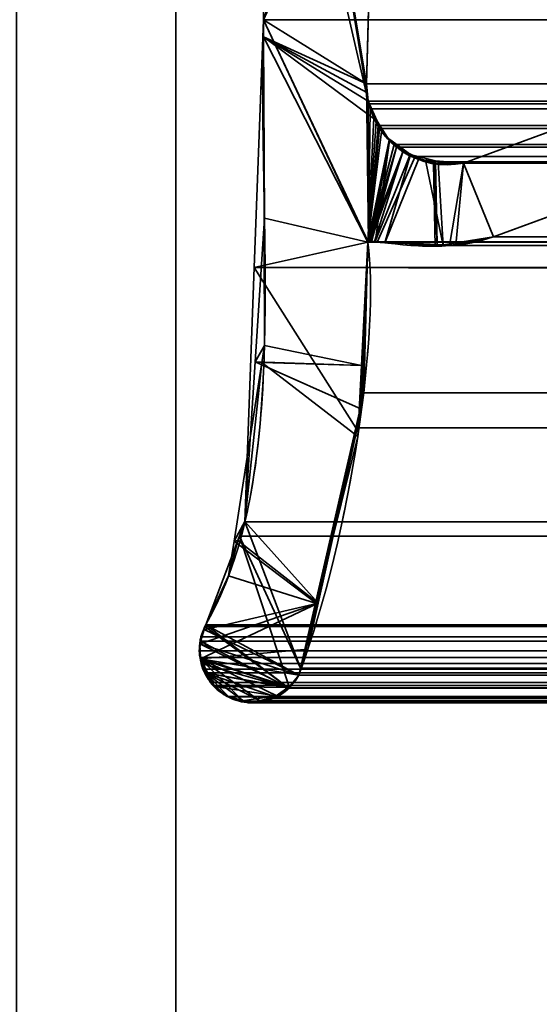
# Model space of a CAD drawing. Header units: millimetres. Extents: x -603 to 3703, y -120 to 193.
# Tile 320 of 656: x 1011 to 1016, y -7 to 3. Entities that reach past the tile are written whole.
import ezdxf

# ---------------------------------------------------------------- set-up
doc = ezdxf.new("R2010")
doc.units = ezdxf.units.MM
doc.layers.add('152', color=7, linetype='Continuous', true_color=0xffffff)

# ---------------------------------------------------------------- blocks, each defined once
blk = doc.blocks.new('UG_SURFACE_002')
at = {"layer": '152', "color": 252, "linetype": 'Continuous', "lineweight": 35}
for points in [[(2177.5, -35, 2213.0001), (2177.5, 174.4, 2213.0001), (822.5, 174.4, 2213.0001), (822.5, -35, 2213.0001)], [(972.5, -35, 2063), (972.5, 174.4, 2063), (2027.4999, 174.4, 2063), (2027.4999, -35, 2063)]]:
    blk.add_3dface(points, dxfattribs=at)
blk = doc.blocks.new('UG_SURFACE_087')
at = {"layer": '152', "color": 252, "linetype": 'Continuous', "lineweight": 35}
for points in [[(1011, 14.42, 2022.5), (1011, -46.92, 2022.5), (1012.5, -46.92, 2020.9999), (1012.5, 14.42, 2020.9999)], [(1012.5, 14.42, -7), (1012.5, -46.92, -7), (1011, -46.92, -7), (1011, 14.42, -7)], [(1012.5, -46.92, 2020.9999), (1012.5, -46.92, -7), (1012.5, 14.42, -7), (1012.5, 14.42, 2020.9999)]]:
    blk.add_3dface(points, dxfattribs=at)
blk = doc.blocks.new('UG_SURFACE_088')
at = {"layer": '152', "color": 252, "linetype": 'Continuous', "lineweight": 35}
for points in [[(1011, 14.42, 2022.5), (1011, -46.92, 2022.5), (1012.5, -46.92, 2020.9999), (1012.5, 14.42, 2020.9999)], [(1012.5, 14.42, -7), (1012.5, -46.92, -7), (1011, -46.92, -7), (1011, 14.42, -7)], [(1012.5, -46.92, 2020.9999), (1012.5, -46.92, -7), (1012.5, 14.42, -7), (1012.5, 14.42, 2020.9999)]]:
    blk.add_3dface(points, dxfattribs=at)
blk = doc.blocks.new('UG_SURFACE_089')
at = {"layer": '152', "color": 252, "linetype": 'Continuous', "lineweight": 35}
for points in [[(1011, -46.92, 2022.5), (1989, -46.92, 2022.5), (1989, 14.42, 2022.5), (1011, 14.42, 2022.5)], [(1011, -46.92, 2022.5), (1011, 14.42, 2022.5), (1012.5, 14.42, 2020.9999), (1012.5, -46.92, 2020.9999)], [(1012.5, -46.92, 2020.9999), (1012.5, 14.42, 2020.9999), (1987.5, 14.42, 2020.9999), (1987.5, -46.92, 2020.9999)]]:
    blk.add_3dface(points, dxfattribs=at)
blk = doc.blocks.new('UG_SURFACE_143')
at = {"layer": '152', "color": 7, "linetype": 'Continuous', "lineweight": 35}
for points in [[(1014.3118, 1.8784, 2019.1882), (1013.4112, 7.3541, 2020.0887), (1013.3679, 6.0177, 2020.1321), (1013.3716, 5.9608, 2020.1285)], [(1013.4112, 7.3541, 2020.0887), (1014.2989, 1.9593, 2019.201), (1014.2951, 2.0412, 2019.2049)], [(1013.4112, 7.3541, 2020.0887), (1014.3118, 1.8784, 2019.1882), (1014.2989, 1.9593, 2019.201)], [(1014.2951, 2.0412, 2019.2049), (1014.3776, 4.9715, 2019.1224), (1013.4112, 7.3541, 2020.0887)], [(1013.325, 2.6459, -7), (1014.5733, 6.4097, -7), (1014.4109, 5.1239, -7), (1014.4031, 5.0887, -7)], [(1014.5733, 6.4097, -7), (1013.325, 2.6459, -7), (1013.3716, 5.9608, -7)], [(1013.325, 2.6459, 2020.175), (1013.3716, 5.9608, 2020.1285), (1013.3716, 5.9608, -7), (1013.325, 2.6459, -7)], [(1013.3716, 5.9608, 2020.1285), (1013.325, 2.6459, 2020.175), (1013.3259, 2.4847, 2020.174), (1014.3118, 1.8784, 2019.1882)], [(1014.4031, 5.0887, -7), (1014.3776, 4.9715, -7), (1013.325, 2.6459, -7)], [(1014.3776, 4.9715, -7), (1014.2951, 2.0412, -7), (1013.3256, 2.4846, -7), (1013.325, 2.6459, -7)], [(1014.2951, 2.0412, -7), (1014.3776, 4.9715, -7), (1014.3776, 4.9715, 2019.1224), (1014.2951, 2.0412, 2019.2049)], [(1013.325, 2.6459, -7), (1013.3256, 2.4846, -7), (1013.3259, 2.4847, 2020.174)], [(1013.3259, 2.4847, 2020.174), (1013.325, 2.6459, 2020.175), (1013.325, 2.6459, -7)], [(1013.3357, 0.7759, 2020.1643), (1013.3259, 2.4847, 2020.174), (1013.3256, 2.4846, -7)], [(1013.3357, 0.7759, 2020.1643), (1013.3256, 2.4846, -7), (1013.3351, -0.4257, -7)], [(1013.3256, 2.4846, -7), (1014.3118, 1.8784, -7), (1014.3961, 1.6882, -7)], [(1013.3256, 2.4846, -7), (1014.2951, 2.0412, -7), (1014.2989, 1.9593, -7)], [(1014.2989, 1.9593, -7), (1014.3118, 1.8784, -7), (1013.3256, 2.4846, -7)], [(1014.3961, 1.6882, -7), (1014.4387, 1.592, -7), (1014.3075, 0.5499, -7), (1013.3256, 2.4846, -7)], [(1013.3351, -0.4257, -7), (1013.3256, 2.4846, -7), (1014.3075, 0.5499, -7), (1014.2483, -0.6131, -7)], [(1013.3259, 2.4847, 2020.174), (1014.3075, 0.5499, 2019.1925), (1014.3644, 1.7194, 2019.1357), (1014.3118, 1.8784, 2019.1882)], [(1014.3075, 0.5499, 2019.1925), (1013.3259, 2.4847, 2020.174), (1013.3357, 0.7759, 2020.1643)], [(1014.2989, 1.9593, -7), (1014.2951, 2.0412, -7), (1014.2951, 2.0412, 2019.2049), (1014.2989, 1.9593, 2019.201)], [(1014.2989, 1.9593, 2019.201), (1014.3118, 1.8784, 2019.1882), (1014.3118, 1.8784, -7), (1014.2989, 1.9593, -7)], [(1015.2102, 1.295, -7), (1017.1266, 1.997, -7), (1016.9486, 1.1329, -7), (1015.4916, 0.5991, -7)], [(1015.4916, 0.5991, 2018.0085), (1016.9486, 1.1329, 2016.5515), (1017.1266, 1.997, 2016.3734), (1015.2102, 1.295, 2018.2898)], [(1017.1266, 1.997, -7), (1015.2102, 1.295, -7), (1015.2102, 1.295, 2018.2898), (1017.1266, 1.997, 2016.3734)], [(1014.3118, 1.8784, -7), (1014.3644, 1.7194, 2019.1357), (1014.3864, 1.6875, 2019.1135)], [(1014.3118, 1.8784, -7), (1014.3118, 1.8784, 2019.1882), (1014.3644, 1.7194, 2019.1357)], [(1014.3864, 1.6875, 2019.1135), (1014.3961, 1.6882, -7), (1014.3118, 1.8784, -7)], [(1014.3864, 1.6875, 2019.1135), (1014.3644, 1.7194, 2019.1357), (1014.3075, 0.5499, 2019.1925)], [(1014.5092, 1.5104, 2018.9908), (1014.3864, 1.6875, 2019.1135), (1014.3075, 0.5499, 2019.1925)], [(1014.3961, 1.6882, -7), (1014.3864, 1.6875, 2019.1135), (1014.5092, 1.5104, 2018.9908)], [(1014.5092, 1.5104, 2018.9908), (1014.4387, 1.592, -7), (1014.3961, 1.6882, -7)], [(1014.3075, 0.5499, -7), (1014.4387, 1.592, -7), (1014.5166, 1.518, -7)], [(1014.5092, 1.5104, 2018.9908), (1014.5166, 1.518, -7), (1014.4387, 1.592, -7)], [(1014.5166, 1.518, -7), (1014.6401, 1.4006, -7), (1014.3075, 0.5499, -7)], [(1014.3075, 0.5499, 2019.1925), (1014.5144, 1.5029, 2018.9855), (1014.5092, 1.5104, 2018.9908)], [(1014.5144, 1.5029, 2018.9855), (1014.3075, 0.5499, 2019.1925), (1014.3162, 0.553, 2019.1839)], [(1014.3162, 0.553, 2019.1839), (1014.3193, 0.5541, 2019.1808), (1014.5144, 1.5029, 2018.9855)], [(1014.5144, 1.5029, 2018.9855), (1014.3193, 0.5541, 2019.1808), (1014.3337, 0.5532, 2019.1662)], [(1014.5144, 1.5029, 2018.9855), (1014.3337, 0.5532, 2019.1662), (1014.3778, 0.5502, 2019.1221)], [(1014.7094, 1.3763, 2018.7907), (1014.5144, 1.5029, 2018.9855), (1014.3778, 0.5502, 2019.1221), (1014.4682, 0.5441, 2019.0318)], [(1014.5166, 1.518, -7), (1014.5092, 1.5104, 2018.9908), (1014.5144, 1.5029, 2018.9855)], [(1014.5166, 1.518, -7), (1014.5144, 1.5029, 2018.9855), (1014.7094, 1.3763, 2018.7907)], [(1014.7094, 1.3763, 2018.7907), (1014.6401, 1.4006, -7), (1014.5166, 1.518, -7)], [(1014.3156, 0.5533, -7), (1014.3075, 0.5499, -7), (1014.6401, 1.4006, -7)], [(1014.3161, 0.5534, -7), (1014.3156, 0.5533, -7), (1014.6401, 1.4006, -7)], [(1014.6401, 1.4006, -7), (1014.3338, 0.5537, -7), (1014.3161, 0.5534, -7)], [(1014.6401, 1.4006, -7), (1014.3702, 0.5545, -7), (1014.3338, 0.5537, -7)], [(1014.378, 0.5539, -7), (1014.3702, 0.5545, -7), (1014.6401, 1.4006, -7), (1014.7092, 1.3738, -7)], [(1014.7094, 1.3763, 2018.7907), (1014.7092, 1.3738, -7), (1014.6401, 1.4006, -7)], [(1014.7092, 1.3738, -7), (1014.9288, 1.2884, -7), (1014.9435, 0.5105, -7), (1014.378, 0.5539, -7)], [(1014.4682, 0.5441, 2019.0318), (1014.7847, 1.3273, 2018.7154), (1014.7094, 1.3763, 2018.7907)], [(1014.9459, 1.3151, 2018.5542), (1014.7847, 1.3273, 2018.7154), (1014.4682, 0.5441, 2019.0318), (1014.9618, 0.5275, 2018.5382)], [(1014.7092, 1.3738, -7), (1014.7094, 1.3763, 2018.7907), (1014.7847, 1.3273, 2018.7154)], [(1014.7092, 1.3738, -7), (1014.7847, 1.3273, 2018.7154), (1014.9459, 1.3151, 2018.5542)], [(1014.9459, 1.3151, 2018.5542), (1014.9288, 1.2884, -7), (1014.7092, 1.3738, -7)], [(1014.9459, 1.3151, 2018.5542), (1014.9447, 1.2888, -7), (1014.9288, 1.2884, -7)], [(1014.9447, 1.2888, -7), (1014.9459, 1.3151, 2018.5542), (1015.2102, 1.295, 2018.2898)], [(1014.9618, 0.5275, 2018.5382), (1015.1384, 0.5215, 2018.3616), (1015.2102, 1.295, 2018.2898), (1014.9459, 1.3151, 2018.5542)], [(1014.9611, 0.5134, -7), (1014.9288, 1.2884, -7), (1014.9447, 1.2888, -7)], [(1014.9611, 0.5134, -7), (1014.9435, 0.5105, -7), (1014.9288, 1.2884, -7)], [(1014.9447, 1.2888, -7), (1015.2102, 1.295, -7), (1015.4916, 0.5991, -7), (1014.9611, 0.5134, -7)], [(1015.2102, 1.295, 2018.2898), (1015.2102, 1.295, -7), (1014.9447, 1.2888, -7)], [(1015.2102, 1.295, 2018.2898), (1015.1384, 0.5215, 2018.3616), (1015.4916, 0.5991, 2018.0085)], [(1016.9486, 1.1329, 2016.5515), (1015.4916, 0.5991, 2018.0085), (1015.4916, 0.5991, -7), (1016.9486, 1.1329, -7)], [(1013.3351, -0.4257, -7), (1013.2486, -0.5778, 2020.2513), (1013.3357, 0.7759, 2020.1643)], [(1014.2655, -0.6133, 2019.2344), (1014.3075, 0.5499, 2019.1925), (1013.3357, 0.7759, 2020.1643), (1013.2486, -0.5778, 2020.2513)], [(1014.9611, 0.5134, -7), (1015.4916, 0.5991, -7), (1015.4916, 0.5991, 2018.0085)], [(1015.4916, 0.5991, 2018.0085), (1015.1384, 0.5215, 2018.3616), (1014.9611, 0.5134, -7)], [(1014.2483, -0.6131, -7), (1014.3075, 0.5499, -7), (1014.3075, 0.5499, 2019.1925)], [(1014.3075, 0.5499, 2019.1925), (1014.2655, -0.6133, 2019.2344), (1014.2483, -0.6131, -7)], [(1014.3075, 0.5499, -7), (1014.3156, 0.5533, -7), (1014.3162, 0.553, 2019.1839)], [(1014.3162, 0.553, 2019.1839), (1014.3075, 0.5499, 2019.1925), (1014.3075, 0.5499, -7)], [(1014.3156, 0.5533, -7), (1014.3161, 0.5534, -7), (1014.3162, 0.553, 2019.1839)], [(1014.3337, 0.5532, 2019.1662), (1014.3193, 0.5541, 2019.1808), (1014.3161, 0.5534, -7)], [(1014.3193, 0.5541, 2019.1808), (1014.3162, 0.553, 2019.1839), (1014.3161, 0.5534, -7)], [(1014.3161, 0.5534, -7), (1014.3338, 0.5537, -7), (1014.3337, 0.5532, 2019.1662)], [(1014.3778, 0.5502, 2019.1221), (1014.3337, 0.5532, 2019.1662), (1014.3338, 0.5537, -7)], [(1014.3338, 0.5537, -7), (1014.3702, 0.5545, -7), (1014.3778, 0.5502, 2019.1221)], [(1014.3702, 0.5545, -7), (1014.378, 0.5539, -7), (1014.3778, 0.5502, 2019.1221)], [(1014.4682, 0.5441, 2019.0318), (1014.3778, 0.5502, 2019.1221), (1014.378, 0.5539, -7)], [(1014.378, 0.5539, -7), (1014.9435, 0.5105, -7), (1014.9618, 0.5275, 2018.5382)], [(1014.9618, 0.5275, 2018.5382), (1014.4682, 0.5441, 2019.0318), (1014.378, 0.5539, -7)], [(1014.9435, 0.5105, -7), (1014.9611, 0.5134, -7), (1014.9618, 0.5275, 2018.5382)], [(1015.1384, 0.5215, 2018.3616), (1014.9618, 0.5275, 2018.5382), (1014.9611, 0.5134, -7)], [(1013.3351, -0.4257, -7), (1013.3103, -0.5852, -7), (1013.2486, -0.5778, 2020.2513)], [(1013.3103, -0.5852, -7), (1013.3351, -0.4257, -7), (1014.2483, -0.6131, -7)], [(1013.1516, -2.085, 2020.3483), (1013.3103, -0.5852, -7), (1013.0485, -2.2703, -7)], [(1014.2142, -1.283, -7), (1013.8268, -2.8554, -7), (1013.0485, -2.2703, -7), (1013.3103, -0.5852, -7)], [(1013.1516, -2.085, 2020.3483), (1013.2486, -0.5778, 2020.2513), (1013.3103, -0.5852, -7)], [(1013.2486, -0.5778, 2020.2513), (1013.1516, -2.085, 2020.3483), (1013.8423, -2.8528, 2019.6576), (1014.2506, -1.0249, 2019.2492)], [(1014.2506, -1.0249, 2019.2492), (1014.2655, -0.6133, 2019.2344), (1013.2486, -0.5778, 2020.2513)], [(1013.3103, -0.5852, -7), (1014.2483, -0.6131, -7), (1014.2142, -1.283, -7)], [(1014.2142, -1.283, -7), (1014.2483, -0.6131, -7), (1014.2655, -0.6133, 2019.2344)], [(1014.2655, -0.6133, 2019.2344), (1014.2506, -1.0249, 2019.2492), (1014.2142, -1.283, -7)], [(1014.2506, -1.0249, 2019.2492), (1013.8268, -2.8554, -7), (1014.2142, -1.283, -7)], [(1014.2506, -1.0249, 2019.2492), (1013.8423, -2.8528, 2019.6576), (1013.8268, -2.8554, -7)], [(1013.0485, -2.2703, -7), (1013.0832, -2.2645, 2020.4167), (1013.1516, -2.085, 2020.3483)], [(1013.8423, -2.8528, 2019.6576), (1013.1516, -2.085, 2020.3483), (1013.0832, -2.2645, 2020.4167)], [(1013.0832, -2.2645, 2020.4167), (1012.7817, -3.0566, 2020.7183), (1012.7648, -3.1036, 2020.735), (1013.8423, -2.8528, 2019.6576)], [(1012.7817, -3.0566, -7), (1012.7817, -3.0566, 2020.7183), (1013.0832, -2.2645, 2020.4167)], [(1013.0832, -2.2645, 2020.4167), (1012.9976, -2.5976, -7), (1012.7817, -3.0566, -7)], [(1013.0832, -2.2645, 2020.4167), (1013.0485, -2.2703, -7), (1012.9976, -2.5976, -7)], [(1013.8268, -2.8554, -7), (1012.9976, -2.5976, -7), (1013.0485, -2.2703, -7)], [(1012.7817, -3.0566, -7), (1012.9976, -2.5976, -7), (1013.8268, -2.8554, -7), (1013.6602, -3.5319, -7)], [(1012.7285, -3.2381, 2020.7715), (1012.7238, -3.3434, 2020.7763), (1012.7329, -3.379, 2020.7672), (1013.8423, -2.8528, 2019.6576)], [(1013.8423, -2.8528, 2019.6576), (1012.7648, -3.1036, 2020.735), (1012.7301, -3.2006, 2020.7698), (1012.7285, -3.2381, 2020.7715)], [(1013.7451, -3.2885, 2019.7549), (1013.8423, -2.8528, 2019.6576), (1012.7329, -3.379, 2020.7672)], [(1013.6602, -3.5319, -7), (1013.8268, -2.8554, -7), (1013.8423, -2.8528, 2019.6576)], [(1013.8423, -2.8528, 2019.6576), (1013.7451, -3.2885, 2019.7549), (1013.6602, -3.5319, -7)], [(1012.7679, -3.1027, -7), (1012.7648, -3.1036, 2020.735), (1012.7817, -3.0566, 2020.7183)], [(1012.7817, -3.0566, 2020.7183), (1012.7817, -3.0566, -7), (1012.7679, -3.1027, -7)], [(1013.6602, -3.5319, -7), (1012.7679, -3.1027, -7), (1012.7817, -3.0566, -7)], [(1012.7648, -3.1036, 2020.735), (1012.7679, -3.1027, -7), (1012.7274, -3.2386, -7)], [(1013.6602, -3.5319, -7), (1012.7274, -3.2386, -7), (1012.7679, -3.1027, -7)], [(1012.7274, -3.2386, -7), (1012.7301, -3.2006, 2020.7698), (1012.7648, -3.1036, 2020.735)], [(1012.7274, -3.2386, -7), (1012.723, -3.2537, -7), (1012.7329, -3.379, 2020.7672)], [(1012.7362, -3.3802, -7), (1012.723, -3.2537, -7), (1012.7274, -3.2386, -7), (1013.5657, -3.6483, -7)], [(1012.7238, -3.3434, 2020.7763), (1012.7285, -3.2381, 2020.7715), (1012.7274, -3.2386, -7)], [(1012.7329, -3.379, 2020.7672), (1012.7238, -3.3434, 2020.7763), (1012.7274, -3.2386, -7)], [(1012.7274, -3.2386, -7), (1012.7285, -3.2381, 2020.7715), (1012.7301, -3.2006, 2020.7698)], [(1012.7274, -3.2386, -7), (1013.6602, -3.5319, -7), (1013.5657, -3.6483, -7)], [(1012.723, -3.2537, -7), (1012.7362, -3.3802, -7), (1012.7329, -3.379, 2020.7672)], [(1013.6602, -3.5319, 2019.8398), (1013.7451, -3.2885, 2019.7549), (1012.7329, -3.379, 2020.7672)], [(1013.7451, -3.2885, 2019.7549), (1013.6602, -3.5319, 2019.8398), (1013.6602, -3.5319, -7)], [(1012.7605, -3.4879, 2020.7396), (1012.7329, -3.379, 2020.7672), (1012.7362, -3.3802, -7)], [(1012.7329, -3.379, 2020.7672), (1013.1243, -3.7674, 2020.3757), (1013.2321, -3.7935, 2020.268), (1013.2917, -3.7758, 2020.2084)], [(1012.7329, -3.379, 2020.7672), (1012.7605, -3.4879, 2020.7396), (1012.7759, -3.5127, 2020.7241)], [(1012.7329, -3.379, 2020.7672), (1013.5653, -3.642, 2019.9347), (1013.6304, -3.5803, 2019.8696), (1013.6602, -3.5319, 2019.8398)], [(1013.2917, -3.7758, 2020.2084), (1013.4507, -3.7285, 2020.0493), (1012.7329, -3.379, 2020.7672)], [(1012.7759, -3.5127, 2020.7241), (1012.8429, -3.6207, 2020.6571), (1012.8639, -3.6376, 2020.6361), (1012.7329, -3.379, 2020.7672)], [(1012.8639, -3.6376, 2020.6361), (1012.9831, -3.7332, 2020.5169), (1013.1243, -3.7674, 2020.3757), (1012.7329, -3.379, 2020.7672)], [(1013.4507, -3.7285, 2020.0493), (1013.4847, -3.7184, 2020.0152), (1013.5653, -3.642, 2019.9347), (1012.7329, -3.379, 2020.7672)], [(1012.7362, -3.3802, -7), (1012.7422, -3.4365, -7), (1012.7605, -3.4879, 2020.7396)], [(1012.7823, -3.511, -7), (1012.7422, -3.4365, -7), (1012.7362, -3.3802, -7), (1013.5657, -3.6483, -7)], [(1012.7422, -3.4365, -7), (1012.7823, -3.511, -7), (1012.7759, -3.5127, 2020.7241)], [(1012.7759, -3.5127, 2020.7241), (1012.7605, -3.4879, 2020.7396), (1012.7422, -3.4365, -7)], [(1012.8429, -3.6207, 2020.6571), (1012.7759, -3.5127, 2020.7241), (1012.7823, -3.511, -7)], [(1012.7823, -3.511, -7), (1012.8391, -3.6162, -7), (1012.8429, -3.6207, 2020.6571)], [(1013.5657, -3.6483, -7), (1012.8655, -3.6377, -7), (1012.8391, -3.6162, -7), (1012.7823, -3.511, -7)], [(1012.8391, -3.6162, -7), (1012.8655, -3.6377, -7), (1012.8639, -3.6376, 2020.6361)], [(1012.8639, -3.6376, 2020.6361), (1012.8429, -3.6207, 2020.6571), (1012.8391, -3.6162, -7)], [(1013.6304, -3.5803, 2019.8696), (1013.5653, -3.642, 2019.9347), (1013.5657, -3.6483, -7)], [(1013.5657, -3.6483, -7), (1013.6602, -3.5319, -7), (1013.6602, -3.5319, 2019.8398)], [(1013.6602, -3.5319, 2019.8398), (1013.6304, -3.5803, 2019.8696), (1013.5657, -3.6483, -7)], [(1012.9831, -3.7332, 2020.5169), (1012.8639, -3.6376, 2020.6361), (1012.8655, -3.6377, -7)], [(1012.8655, -3.6377, -7), (1012.9831, -3.7332, -7), (1012.9831, -3.7332, 2020.5169)], [(1012.8655, -3.6377, -7), (1013.5657, -3.6483, -7), (1013.5431, -3.676, -7), (1013.447, -3.7278, -7)], [(1013.1248, -3.7754, -7), (1012.9831, -3.7332, -7), (1012.8655, -3.6377, -7), (1013.447, -3.7278, -7)], [(1013.447, -3.7278, -7), (1013.5431, -3.676, -7), (1013.5653, -3.642, 2019.9347)], [(1013.5653, -3.642, 2019.9347), (1013.4847, -3.7184, 2020.0152), (1013.447, -3.7278, -7)], [(1013.5431, -3.676, -7), (1013.5657, -3.6483, -7), (1013.5653, -3.642, 2019.9347)], [(1012.9831, -3.7332, -7), (1013.1248, -3.7754, -7), (1013.1243, -3.7674, 2020.3757)], [(1013.1243, -3.7674, 2020.3757), (1012.9831, -3.7332, 2020.5169), (1012.9831, -3.7332, -7)], [(1013.2321, -3.7935, 2020.268), (1013.1243, -3.7674, 2020.3757), (1013.1248, -3.7754, -7)], [(1013.2928, -3.7803, -7), (1013.181, -3.7921, -7), (1013.1248, -3.7754, -7), (1013.447, -3.7278, -7)], [(1013.1248, -3.7754, -7), (1013.181, -3.7921, -7), (1013.2321, -3.7935, 2020.268)], [(1013.181, -3.7921, -7), (1013.2928, -3.7803, -7), (1013.2917, -3.7758, 2020.2084)], [(1013.2917, -3.7758, 2020.2084), (1013.2321, -3.7935, 2020.268), (1013.181, -3.7921, -7)], [(1013.4507, -3.7285, 2020.0493), (1013.2917, -3.7758, 2020.2084), (1013.3635, -3.7728, -7)], [(1013.2917, -3.7758, 2020.2084), (1013.2928, -3.7803, -7), (1013.3635, -3.7728, -7)], [(1013.447, -3.7278, -7), (1013.3635, -3.7728, -7), (1013.2928, -3.7803, -7)], [(1013.3635, -3.7728, -7), (1013.447, -3.7278, -7), (1013.4507, -3.7285, 2020.0493)], [(1013.4847, -3.7184, 2020.0152), (1013.4507, -3.7285, 2020.0493), (1013.447, -3.7278, -7)]]:
    blk.add_3dface(points, dxfattribs=at)
blk = doc.blocks.new('UG_SURFACE_144')
at = {"layer": '152', "color": 7, "linetype": 'Continuous', "lineweight": 35}
for points in [[(1014.3776, 4.9715, 2019.1224), (1014.2951, 2.0412, 2019.2049), (1013.325, 2.6459, 2020.175), (1013.3716, 5.9608, 2020.1285)], [(1986.675, 2.6459, 2020.175), (1986.6284, 5.9608, 2020.1285), (1013.3716, 5.9608, 2020.1285), (1013.325, 2.6459, 2020.175)], [(1014.2951, 2.0412, 2019.2049), (1014.3776, 4.9715, 2019.1224), (1985.6224, 4.9715, 2019.1224), (1985.7049, 2.0412, 2019.2049)], [(1013.2391, 0.3109, 2020.2608), (1013.325, 2.6459, 2020.175), (1014.3075, 0.5499, 2019.1925)], [(1986.6695, 1.0733, 2020.1695), (1013.325, 2.6459, 2020.175), (1013.2391, 0.3109, 2020.2608)], [(1013.325, 2.6459, 2020.175), (1014.2951, 2.0412, 2019.2049), (1014.3147, 0.5531, 2019.1853), (1014.3124, 0.5521, 2019.1877)], [(1014.3124, 0.5521, 2019.1877), (1014.3075, 0.5499, 2019.1925), (1013.325, 2.6459, 2020.175)], [(1986.6695, 1.0733, 2020.1695), (1986.675, 2.6459, 2020.175), (1013.325, 2.6459, 2020.175)], [(1014.3147, 0.5531, 2019.1853), (1014.2951, 2.0412, 2019.2049), (1014.3118, 1.8784, 2019.1882)], [(1014.2951, 2.0412, 2019.2049), (1985.7049, 2.0412, 2019.2049), (1985.6882, 1.8784, 2019.1882), (1014.3118, 1.8784, 2019.1882)], [(1015.2102, 1.295, 2018.2898), (1017.1266, 1.997, 2016.3734), (1016.9486, 1.1329, 2016.5515), (1015.4916, 0.5991, 2018.0085)], [(1017.1266, 1.997, 2016.3734), (1015.2102, 1.295, 2018.2898), (1984.7898, 1.295, 2018.2898), (1982.8734, 1.997, 2016.3734)], [(1014.3118, 1.8784, 2019.1882), (1014.3186, 1.8526, 2019.1815), (1014.3309, 1.8061, 2019.1691), (1014.3147, 0.5531, 2019.1853)], [(1014.3118, 1.8784, 2019.1882), (1985.6882, 1.8784, 2019.1882), (1985.6794, 1.8545, 2019.1793)], [(1985.6794, 1.8545, 2019.1793), (1014.3186, 1.8526, 2019.1815), (1014.3118, 1.8784, 2019.1882)], [(1014.3147, 0.5531, 2019.1853), (1014.3309, 1.8061, 2019.1691), (1014.405, 1.6498, 2019.0949)], [(1014.3309, 1.8061, 2019.1691), (1014.3186, 1.8526, 2019.1815), (1985.6794, 1.8545, 2019.1793)], [(1014.3309, 1.8061, 2019.1691), (1985.6794, 1.8545, 2019.1793), (1985.6114, 1.6712, 2019.1114)], [(1014.3309, 1.8061, 2019.1691), (1985.6114, 1.6712, 2019.1114), (1985.5958, 1.65, 2019.0959)], [(1985.5958, 1.65, 2019.0959), (1014.405, 1.6498, 2019.0949), (1014.3309, 1.8061, 2019.1691)], [(1014.405, 1.6498, 2019.0949), (1014.4185, 1.6214, 2019.0816), (1014.3147, 0.5531, 2019.1853)], [(1014.3147, 0.5531, 2019.1853), (1014.4185, 1.6214, 2019.0816), (1014.5568, 1.4693, 2018.9433)], [(1014.405, 1.6498, 2019.0949), (1985.5958, 1.65, 2019.0959), (1985.4931, 1.5104, 2018.9931)], [(1014.4185, 1.6214, 2019.0816), (1014.405, 1.6498, 2019.0949), (1985.4931, 1.5104, 2018.9931)], [(1014.4185, 1.6214, 2019.0816), (1985.4931, 1.5104, 2018.9931), (1985.4424, 1.4748, 2018.9424)], [(1985.4424, 1.4748, 2018.9424), (1014.5568, 1.4693, 2018.9433), (1014.4185, 1.6214, 2019.0816)], [(1014.5568, 1.4693, 2018.9433), (1014.5789, 1.4448, 2018.9211), (1014.3147, 0.5531, 2019.1853)], [(1014.3213, 0.5528, 2019.1786), (1014.3147, 0.5531, 2019.1853), (1014.5789, 1.4448, 2018.9211)], [(1014.3424, 0.5517, 2019.1576), (1014.3213, 0.5528, 2019.1786), (1014.5789, 1.4448, 2018.9211)], [(1014.5789, 1.4448, 2018.9211), (1014.7544, 1.3555, 2018.7457), (1014.3961, 0.5491, 2019.1038), (1014.3424, 0.5517, 2019.1576)], [(1014.5789, 1.4448, 2018.9211), (1014.5568, 1.4693, 2018.9433), (1985.4424, 1.4748, 2018.9424)], [(1014.5789, 1.4448, 2018.9211), (1985.4424, 1.4748, 2018.9424), (1985.2571, 1.3446, 2018.7571)], [(1014.5789, 1.4448, 2018.9211), (1985.2571, 1.3446, 2018.7571), (1985.2486, 1.3429, 2018.7485)], [(1985.2486, 1.3429, 2018.7485), (1014.7544, 1.3555, 2018.7457), (1014.5789, 1.4448, 2018.9211)], [(1014.7544, 1.3555, 2018.7457), (1014.8538, 1.3048, 2018.6462), (1015.0189, 0.5188, 2018.481), (1014.3961, 0.5491, 2019.1038)], [(1014.8538, 1.3048, 2018.6462), (1014.7544, 1.3555, 2018.7457), (1985.2486, 1.3429, 2018.7485)], [(1014.9699, 1.3016, 2018.5301), (1014.8538, 1.3048, 2018.6462), (1985.2486, 1.3429, 2018.7485)], [(1015.0189, 0.5188, 2018.481), (1014.8538, 1.3048, 2018.6462), (1014.9699, 1.3016, 2018.5301)], [(1985.2486, 1.3429, 2018.7485), (1985.0287, 1.3001, 2018.5287), (1014.9699, 1.3016, 2018.5301)], [(1014.9699, 1.3016, 2018.5301), (1015.2102, 1.295, 2018.2898), (1015.077, 0.516, 2018.4231), (1015.0189, 0.5188, 2018.481)], [(1014.9699, 1.3016, 2018.5301), (1985.0287, 1.3001, 2018.5287), (1984.9199, 1.2788, 2018.42)], [(1015.2102, 1.295, 2018.2898), (1014.9699, 1.3016, 2018.5301), (1984.9199, 1.2788, 2018.42)], [(1015.4916, 0.5991, 2018.0085), (1015.077, 0.516, 2018.4231), (1015.2102, 1.295, 2018.2898)], [(1984.9199, 1.2788, 2018.42), (1984.7898, 1.295, 2018.2898), (1015.2102, 1.295, 2018.2898)], [(1983.0514, 1.1329, 2016.5515), (1984.5084, 0.5991, 2018.0085), (1015.4916, 0.5991, 2018.0085), (1016.9486, 1.1329, 2016.5515)], [(1013.2391, 0.3109, 2020.2608), (1986.7144, 0.3099, 2020.2143), (1986.6695, 1.0733, 2020.1695)], [(1015.077, 0.516, 2018.4231), (1984.5084, 0.5991, 2018.0085), (1984.8992, 0.5179, 2018.3992)], [(1015.077, 0.516, 2018.4231), (1015.4916, 0.5991, 2018.0085), (1984.5084, 0.5991, 2018.0085)], [(1013.2391, 0.3109, 2020.2608), (1014.3075, 0.5499, 2019.1925), (1014.2697, -0.8721, 2019.2304), (1014.1946, -1.1999, 2019.3055)], [(1014.2697, -0.8721, 2019.2304), (1985.6925, 0.5499, 2019.1925), (1985.6869, -0.4242, 2019.187)], [(1014.2697, -0.8721, 2019.2304), (1014.3075, 0.5499, 2019.1925), (1985.6925, 0.5499, 2019.1925)], [(1014.3124, 0.5521, 2019.1877), (1985.6876, 0.5521, 2019.1877), (1985.6925, 0.5499, 2019.1925), (1014.3075, 0.5499, 2019.1925)], [(1985.6853, 0.5531, 2019.1853), (1014.3124, 0.5521, 2019.1877), (1014.3147, 0.5531, 2019.1853)], [(1985.6853, 0.5531, 2019.1853), (1985.6876, 0.5521, 2019.1877), (1014.3124, 0.5521, 2019.1877)], [(1014.3147, 0.5531, 2019.1853), (1014.3213, 0.5528, 2019.1786), (1985.6787, 0.5528, 2019.1786)], [(1985.6787, 0.5528, 2019.1786), (1985.6853, 0.5531, 2019.1853), (1014.3147, 0.5531, 2019.1853)], [(1014.3213, 0.5528, 2019.1786), (1014.3424, 0.5517, 2019.1576), (1985.6576, 0.5519, 2019.1576)], [(1985.6576, 0.5519, 2019.1576), (1985.6787, 0.5528, 2019.1786), (1014.3213, 0.5528, 2019.1786)], [(1985.604, 0.5495, 2019.104), (1985.6576, 0.5519, 2019.1576), (1014.3424, 0.5517, 2019.1576)], [(1014.3424, 0.5517, 2019.1576), (1014.3961, 0.5491, 2019.1038), (1985.604, 0.5495, 2019.104)], [(1984.9817, 0.5216, 2018.4817), (1985.604, 0.5495, 2019.104), (1014.3961, 0.5491, 2019.1038)], [(1014.3961, 0.5491, 2019.1038), (1015.0189, 0.5188, 2018.481), (1984.9817, 0.5216, 2018.4817)], [(1984.8992, 0.5179, 2018.3992), (1984.9817, 0.5216, 2018.4817), (1015.0189, 0.5188, 2018.481)], [(1984.8992, 0.5179, 2018.3992), (1015.0189, 0.5188, 2018.481), (1015.077, 0.516, 2018.4231)], [(1014.1946, -1.1999, 2019.3055), (1013.6755, -3.4656, 2019.8245), (1013.1508, -2.0882, 2020.3493), (1013.2391, 0.3109, 2020.2608)], [(1986.8573, -2.122, 2020.3571), (1013.2391, 0.3109, 2020.2608), (1013.1508, -2.0882, 2020.3493)], [(1986.8573, -2.122, 2020.3571), (1986.7144, 0.3099, 2020.2143), (1013.2391, 0.3109, 2020.2608)], [(1985.6869, -0.4242, 2019.187), (1014.1946, -1.1999, 2019.3055), (1014.2697, -0.8721, 2019.2304)], [(1985.6869, -0.4242, 2019.187), (1985.8462, -1.1821, 2019.3462), (1014.1946, -1.1999, 2019.3055)], [(1986.3259, -3.4653, 2019.8257), (1013.6755, -3.4656, 2019.8245), (1014.1946, -1.1999, 2019.3055)], [(1014.1946, -1.1999, 2019.3055), (1985.8462, -1.1821, 2019.3462), (1986.3259, -3.4653, 2019.8257)], [(1013.0994, -2.223, 2020.4005), (1013.1508, -2.0882, 2020.3493), (1013.6755, -3.4656, 2019.8245)], [(1013.1508, -2.0882, 2020.3493), (1013.0994, -2.223, 2020.4005), (1986.8972, -2.2255, 2020.3972)], [(1013.1508, -2.0882, 2020.3493), (1986.8972, -2.2255, 2020.3972), (1986.8573, -2.122, 2020.3571)], [(1013.5705, -3.6511, 2019.9294), (1013.5633, -3.6559, 2019.9368), (1012.7817, -3.0566, 2020.7183), (1013.0994, -2.223, 2020.4005)], [(1986.8972, -2.2255, 2020.3972), (1013.0994, -2.223, 2020.4005), (1012.7817, -3.0566, 2020.7183)], [(1012.7817, -3.0566, 2020.7183), (1987.2183, -3.0566, 2020.7183), (1986.8972, -2.2255, 2020.3972)], [(1013.0994, -2.223, 2020.4005), (1013.6755, -3.4656, 2019.8245), (1013.6602, -3.5319, 2019.8398), (1013.5705, -3.6511, 2019.9294)], [(1012.7748, -3.074, 2020.7253), (1012.7817, -3.0566, 2020.7183), (1013.5633, -3.6559, 2019.9368)], [(1012.7748, -3.074, 2020.7253), (1987.2252, -3.074, 2020.7253), (1987.2183, -3.0566, 2020.7183), (1012.7817, -3.0566, 2020.7183)], [(1013.5633, -3.6559, 2019.9368), (1012.7319, -3.2122, 2020.7682), (1012.7366, -3.1716, 2020.7634), (1012.7748, -3.074, 2020.7253)], [(1987.2634, -3.1716, 2020.7634), (1987.2252, -3.074, 2020.7253), (1012.7748, -3.074, 2020.7253), (1012.7366, -3.1716, 2020.7634)], [(1012.7302, -3.3666, 2020.7696), (1012.7214, -3.3021, 2020.7787), (1012.7319, -3.2122, 2020.7682), (1013.5633, -3.6559, 2019.9368)], [(1987.2681, -3.2122, 2020.7682), (1012.7319, -3.2122, 2020.7682), (1012.7214, -3.3021, 2020.7787)], [(1987.2786, -3.3021, 2020.7787), (1987.2681, -3.2122, 2020.7682), (1012.7214, -3.3021, 2020.7787)], [(1012.7366, -3.1716, 2020.7634), (1012.7319, -3.2122, 2020.7682), (1987.2681, -3.2122, 2020.7682)], [(1012.7366, -3.1716, 2020.7634), (1987.2681, -3.2122, 2020.7682), (1987.2634, -3.1716, 2020.7634)], [(1012.7214, -3.3021, 2020.7787), (1012.7302, -3.3666, 2020.7696), (1987.2698, -3.3666, 2020.7696), (1987.2786, -3.3021, 2020.7787)], [(1012.7378, -3.4209, 2020.7622), (1012.7302, -3.3666, 2020.7696), (1013.5633, -3.6559, 2019.9368)], [(1987.2698, -3.3666, 2020.7696), (1012.7302, -3.3666, 2020.7696), (1012.7378, -3.4209, 2020.7622)], [(1987.2622, -3.4209, 2020.7622), (1987.2698, -3.3666, 2020.7696), (1012.7378, -3.4209, 2020.7622)], [(1013.5633, -3.6559, 2019.9368), (1012.7753, -3.5105, 2020.7248), (1012.7558, -3.4761, 2020.7443), (1012.7378, -3.4209, 2020.7622)], [(1987.2622, -3.4209, 2020.7622), (1012.7378, -3.4209, 2020.7622), (1012.7558, -3.4761, 2020.7443)], [(1987.2442, -3.4761, 2020.7443), (1987.2622, -3.4209, 2020.7622), (1012.7558, -3.4761, 2020.7443)], [(1012.7558, -3.4761, 2020.7443), (1012.7753, -3.5105, 2020.7248), (1987.2247, -3.5105, 2020.7248), (1987.2442, -3.4761, 2020.7443)], [(1012.7753, -3.5105, 2020.7248), (1013.1394, -3.7769, 2020.3607), (1012.9995, -3.7378, 2020.5004)], [(1012.9995, -3.7378, 2020.5004), (1012.9831, -3.7332, 2020.5169), (1012.8601, -3.6291, 2020.6399), (1012.7753, -3.5105, 2020.7248)], [(1012.7753, -3.5105, 2020.7248), (1013.2937, -3.7758, 2020.2062), (1013.1974, -3.7931, 2020.3025), (1013.1394, -3.7769, 2020.3607)], [(1012.7753, -3.5105, 2020.7248), (1013.5633, -3.6559, 2019.9368), (1013.4398, -3.7382, 2020.0603)], [(1013.4398, -3.7382, 2020.0603), (1013.4164, -3.7538, 2020.0837), (1013.2937, -3.7758, 2020.2062), (1012.7753, -3.5105, 2020.7248)], [(1012.8601, -3.6291, 2020.6399), (1012.8263, -3.6004, 2020.6738), (1012.7753, -3.5105, 2020.7248)], [(1987.1737, -3.6004, 2020.6738), (1012.7753, -3.5105, 2020.7248), (1012.8263, -3.6004, 2020.6738)], [(1987.1737, -3.6004, 2020.6738), (1987.2247, -3.5105, 2020.7248), (1012.7753, -3.5105, 2020.7248)], [(1986.3398, -3.5319, 2019.8398), (1013.6602, -3.5319, 2019.8398), (1013.6755, -3.4656, 2019.8245)], [(1013.6755, -3.4656, 2019.8245), (1986.3259, -3.4653, 2019.8257), (1986.3398, -3.5319, 2019.8398)], [(1987.1737, -3.6004, 2020.6738), (1012.8263, -3.6004, 2020.6738), (1012.8601, -3.6291, 2020.6399)], [(1012.8601, -3.6291, 2020.6399), (1987.1422, -3.6359, 2020.642), (1987.1737, -3.6004, 2020.6738)], [(1013.5705, -3.6511, 2019.9294), (1986.3398, -3.5319, 2019.8398), (1986.4295, -3.6511, 2019.9294)], [(1013.5705, -3.6511, 2019.9294), (1013.6602, -3.5319, 2019.8398), (1986.3398, -3.5319, 2019.8398)], [(1012.8601, -3.6291, 2020.6399), (1012.9831, -3.7332, 2020.5169), (1987.0169, -3.7332, 2020.5169)], [(1987.0169, -3.7332, 2020.5169), (1987.1287, -3.6509, 2020.6287), (1012.8601, -3.6291, 2020.6399)], [(1987.1287, -3.6509, 2020.6287), (1987.1422, -3.6359, 2020.642), (1012.8601, -3.6291, 2020.6399)], [(1013.5633, -3.6559, 2019.9368), (1986.4367, -3.6559, 2019.9368), (1986.5602, -3.7382, 2020.0603), (1013.4398, -3.7382, 2020.0603)], [(1986.4295, -3.6511, 2019.9294), (1013.5633, -3.6559, 2019.9368), (1013.5705, -3.6511, 2019.9294)], [(1986.4295, -3.6511, 2019.9294), (1986.4367, -3.6559, 2019.9368), (1013.5633, -3.6559, 2019.9368)], [(1012.9995, -3.7378, 2020.5004), (1987.0005, -3.7378, 2020.5004), (1987.0169, -3.7332, 2020.5169), (1012.9831, -3.7332, 2020.5169)], [(1013.1394, -3.7769, 2020.3607), (1986.8606, -3.7769, 2020.3607), (1987.0005, -3.7378, 2020.5004), (1012.9995, -3.7378, 2020.5004)], [(1986.8026, -3.7931, 2020.3025), (1013.1394, -3.7769, 2020.3607), (1013.1974, -3.7931, 2020.3025)], [(1986.8026, -3.7931, 2020.3025), (1986.8606, -3.7769, 2020.3607), (1013.1394, -3.7769, 2020.3607)], [(1013.1974, -3.7931, 2020.3025), (1986.7063, -3.7758, 2020.2062), (1986.8026, -3.7931, 2020.3025)], [(1013.1974, -3.7931, 2020.3025), (1013.2937, -3.7758, 2020.2062), (1986.7063, -3.7758, 2020.2062)], [(1986.5836, -3.7538, 2020.0837), (1013.2937, -3.7758, 2020.2062), (1013.4164, -3.7538, 2020.0837)], [(1986.5836, -3.7538, 2020.0837), (1986.7063, -3.7758, 2020.2062), (1013.2937, -3.7758, 2020.2062)], [(1013.4164, -3.7538, 2020.0837), (1986.5602, -3.7382, 2020.0603), (1986.5836, -3.7538, 2020.0837)], [(1013.4164, -3.7538, 2020.0837), (1013.4398, -3.7382, 2020.0603), (1986.5602, -3.7382, 2020.0603)]]:
    blk.add_3dface(points, dxfattribs=at)

msp = doc.modelspace()

# ---------------------------------------------------------------- linework, layer by layer
at = {"layer": '152', "color": 252, "linetype": 'Continuous', "lineweight": -3, "true_color": 0x939598}
for p, q in [((1012.5, -46.92, 2021), (1012.5, 14.42, 2021)), ((1012.5, 14.42, -7), (1012.5, -46.92, -7)), ((1012.5, -46.92, 2021), (1012.5, 14.42, 2021)), ((1012.5, 14.42, -7), (1012.5, -46.92, -7)), ((1012.5, -46.92, 2021), (1012.5, 14.42, 2021)), ((1013.3716, 5.9608, 2020.1284), (1013.325, 2.6459, 2020.175)), ((1014.3776, 4.9715, 2019.1224), (1014.2951, 2.0412, 2019.2049)), ((1014.3776, 4.9715, 2019.1224), (1014.2951, 2.0412, 2019.2049)), ((1014.2951, 2.0412, -7), (1014.3776, 4.9715, -7)), ((1013.325, 2.6459, 2020.175), (1013.325, 2.6459, -7)), ((1986.675, 2.6459, 2020.175), (1013.325, 2.6459, 2020.175)), ((1014.2951, 2.0412, 2019.2049), (1985.7049, 2.0412, 2019.2049)), ((1014.2951, 2.0412, -7), (1014.2951, 2.0412, 2019.2049)), ((1015.2101, 1.295, 2018.2899), (1017.1266, 1.997, 2016.3734)), ((1015.2101, 1.295, 2018.2899), (1017.1266, 1.997, 2016.3734)), ((1015.2101, 1.295, -7), (1017.1266, 1.997, -7)), ((1014.3117, 1.8784, -7), (1014.3117, 1.8784, 2019.1883)), ((1014.3117, 1.8784, 2019.1883), (1985.6883, 1.8784, 2019.1883)), ((1015.2101, 1.295, -7), (1015.2101, 1.295, 2018.2899)), ((1015.2101, 1.295, 2018.2899), (1984.7899, 1.295, 2018.2899)), ((1015.4916, 0.5991, 2018.0084), (1016.9485, 1.1329, 2016.5515)), ((1016.9485, 1.1329, 2016.5515), (1015.4916, 0.5991, 2018.0084)), ((1016.9485, 1.1329, -7), (1015.4916, 0.5991, -7)), ((1015.4916, 0.5991, 2018.0084), (1015.4916, 0.5991, -7)), ((1984.5084, 0.5991, 2018.0084), (1015.4916, 0.5991, 2018.0084)), ((1014.3074, 0.5499, 2019.1926), (1014.3074, 0.5499, -7)), ((1985.6926, 0.5499, 2019.1926), (1014.3074, 0.5499, 2019.1926)), ((1987.2183, -3.0566, 2020.7183), (1012.7817, -3.0566, 2020.7183)), ((1012.7817, -3.0566, 2020.7183), (1012.7817, -3.0566, -7)), ((1986.3398, -3.5319, 2019.8398), (1013.6602, -3.5319, 2019.8398)), ((1013.6602, -3.5319, 2019.8398), (1013.6602, -3.5319, -7)), ((1012.9831, -3.7332, 2020.5169), (1012.9831, -3.7332, -7)), ((1987.0169, -3.7332, 2020.5169), (1012.9831, -3.7332, 2020.5169))]:
    msp.add_line(p, q, dxfattribs=at)
for points in [[(1013.325, 2.6459, -7), (1013.2678, 0.6697, -7), (1013.5904, -1.668, -7), (1012.7817, -3.0566, -7)], [(1012.7817, -3.0566, 2020.7183), (1013.5904, -1.668, 2019.9096), (1013.2678, 0.6697, 2020.2322), (1013.325, 2.6459, 2020.175)], [(1014.2951, 2.0412, -7), (1014.2948, 1.9864, -7), (1014.3001, 1.9319, -7), (1014.3117, 1.8784, -7)], [(1014.3117, 1.8784, 2019.1883), (1014.3001, 1.9319, 2019.1999), (1014.2948, 1.9864, 2019.2052), (1014.2951, 2.0412, 2019.2049)], [(1015.2101, 1.295, 2018.2899), (1014.8009, 1.208, 2018.6991), (1014.3988, 1.4692, 2019.1012), (1014.3117, 1.8784, 2019.1883)], [(1014.3117, 1.8784, -7), (1014.3988, 1.4692, -7), (1014.8009, 1.208, -7), (1015.2101, 1.295, -7)], [(1014.3074, 0.5499, -7), (1014.3617, 0.5892, -7), (1014.9574, 0.4094, -7), (1015.4916, 0.5991, -7)], [(1014.3074, 0.5499, 2019.1926), (1014.3617, 0.5892, 2019.1383), (1014.9574, 0.4094, 2018.5426), (1015.4916, 0.5991, 2018.0084)], [(1014.3074, 0.5499, 2019.1926), (1014.4217, -0.2606, 2019.0783), (1014.1602, -2.1669, 2019.3398), (1013.6602, -3.5319, 2019.8398)], [(1013.6602, -3.5319, -7), (1014.1602, -2.1669, -7), (1014.4217, -0.2606, -7), (1014.3074, 0.5499, -7)], [(1012.7817, -3.0566, 2020.7183), (1012.6503, -3.2988, 2020.8497), (1012.7406, -3.602, 2020.7594), (1012.9831, -3.7332, 2020.5169)], [(1012.7817, -3.0566, -7), (1012.6503, -3.2988, -7), (1012.7406, -3.602, -7), (1012.9831, -3.7332, -7)], [(1012.9831, -3.7332, -7), (1013.2258, -3.8648, -7), (1013.529, -3.7744, -7), (1013.6602, -3.5319, -7)], [(1012.9831, -3.7332, 2020.5169), (1013.2258, -3.8648, 2020.2742), (1013.529, -3.7744, 2019.971), (1013.6602, -3.5319, 2019.8398)]]:
    msp.add_open_spline(points, degree=3, dxfattribs=at)
for points, knots in [([(1013.325, 2.6459, 2020.175), (1013.2967, 1.6675, 2020.2033), (1013.357, 0.6872, 2020.143), (1013.329, -0.7739, 2020.171), (1013.3016, -1.258, 2020.1984), (1013.142, -2.2094, 2020.358), (1013.0056, -2.6721, 2020.4944), (1012.7817, -3.0566, 2020.7183)], [0, 0, 0, 0, 0.5, 0.5, 0.75, 0.75, 1, 1, 1, 1]), ([(1014.3117, 1.8784, 2019.1883), (1014.3103, 1.8851, 2019.1897), (1014.3089, 1.8919, 2019.1911), (1014.3063, 1.9056, 2019.1937), (1014.3051, 1.9125, 2019.1949), (1014.303, 1.9262, 2019.197), (1014.302, 1.9332, 2019.198), (1014.3002, 1.9471, 2019.1998), (1014.2994, 1.954, 2019.2006), (1014.298, 1.968, 2019.202), (1014.2975, 1.975, 2019.2025), (1014.2965, 1.9891, 2019.2035), (1014.2961, 1.9961, 2019.2039), (1014.2952, 2.0158, 2019.2048), (1014.295, 2.0285, 2019.205), (1014.2951, 2.0412, 2019.2049)], [0, 0, 0, 0, 0.128248, 0.128248, 0.256496, 0.256496, 0.384744, 0.384744, 0.512992, 0.512992, 0.641238, 0.641238, 0.769484, 0.769484, 1, 1, 1, 1]), ([(1015.2101, 1.295, 2018.2899), (1015.0927, 1.27, 2018.4073), (1014.9705, 1.273, 2018.5295), (1014.7582, 1.3309, 2018.7418), (1014.6637, 1.377, 2018.8363), (1014.52, 1.4921, 2018.98), (1014.4645, 1.551, 2019.0355), (1014.3829, 1.6758, 2019.1171), (1014.3523, 1.7385, 2019.1477), (1014.3234, 1.8296, 2019.1766), (1014.317, 1.8538, 2019.183), (1014.3117, 1.8784, 2019.1883)], [0, 0, 0, 0, 0.336418, 0.336418, 0.611476, 0.611476, 0.80217, 0.80217, 0.949507, 0.949507, 1, 1, 1, 1]), ([(1014.3074, 0.5499, 2019.1926), (1014.3097, 0.5515, 2019.1903), (1014.3122, 0.5524, 2019.1878), (1014.3267, 0.5565, 2019.1733), (1014.3391, 0.5559, 2019.1609), (1014.3997, 0.5539, 2019.1003), (1014.448, 0.5466, 2019.052), (1014.6892, 0.5176, 2018.8108), (1014.8836, 0.5019, 2018.6164), (1015.2164, 0.5262, 2018.2836), (1015.3562, 0.551, 2018.1438), (1015.4916, 0.5991, 2018.0084)], [0, 0, 0, 0, 0.006369, 0.006369, 0.037203, 0.037203, 0.159144, 0.159144, 0.647754, 0.647754, 1, 1, 1, 1]), ([(1013.6602, -3.5319, 2019.8398), (1013.8906, -2.9029, 2019.6094), (1014.0536, -2.2313, 2019.4464), (1014.2307, -1.2024, 2019.2693), (1014.2779, -0.8537, 2019.2221), (1014.3357, -0.1542, 2019.1643), (1014.3573, 0.1959, 2019.1427), (1014.3074, 0.5499, 2019.1926)], [0, 0, 0, 0, 0.5, 0.5, 0.75, 0.75, 1, 1, 1, 1]), ([(1012.7817, -3.0566, 2020.7183), (1012.7628, -3.0914, 2020.7372), (1012.7471, -3.1304, 2020.7529), (1012.726, -3.2131, 2020.774), (1012.7206, -3.2581, 2020.7794), (1012.7221, -3.3425, 2020.7779), (1012.7278, -3.3831, 2020.7722), (1012.7428, -3.4399, 2020.7572), (1012.7488, -3.4583, 2020.7512), (1012.7739, -3.5226, 2020.7261), (1012.7985, -3.5646, 2020.7015), (1012.8642, -3.6493, 2020.6358), (1012.9091, -3.6882, 2020.5909), (1012.9649, -3.7231, 2020.5351), (1012.974, -3.7283, 2020.526), (1012.9831, -3.7332, 2020.5169)], [0, 0, 0, 0, 0.152066, 0.152066, 0.305556, 0.305556, 0.445518, 0.445518, 0.515049, 0.515049, 0.699712, 0.699712, 0.95247, 0.95247, 1, 1, 1, 1]), ([(1012.9831, -3.7332, 2020.5169), (1013.0511, -3.7701, 2020.4489), (1013.1246, -3.7897, 2020.3754), (1013.2709, -3.7966, 2020.2291), (1013.3459, -3.7837, 2020.1541), (1013.4708, -3.7307, 2020.0292), (1013.5238, -3.6968, 2019.9762), (1013.6042, -3.6181, 2019.8958), (1013.6353, -3.578, 2019.8647), (1013.6602, -3.5319, 2019.8398)], [0, 0, 0, 0, 0.298689, 0.298689, 0.60048, 0.60048, 0.832685, 0.832685, 1, 1, 1, 1])]:
    msp.add_open_spline(points, degree=3, knots=knots, dxfattribs=at)

# ---------------------------------------------------------------- block references
for name in ['UG_SURFACE_002', 'UG_SURFACE_087', 'UG_SURFACE_088', 'UG_SURFACE_089', 'UG_SURFACE_143', 'UG_SURFACE_144']:
    msp.add_blockref(name, (0, 0), dxfattribs=at)

doc.saveas('drawing.dxf')
